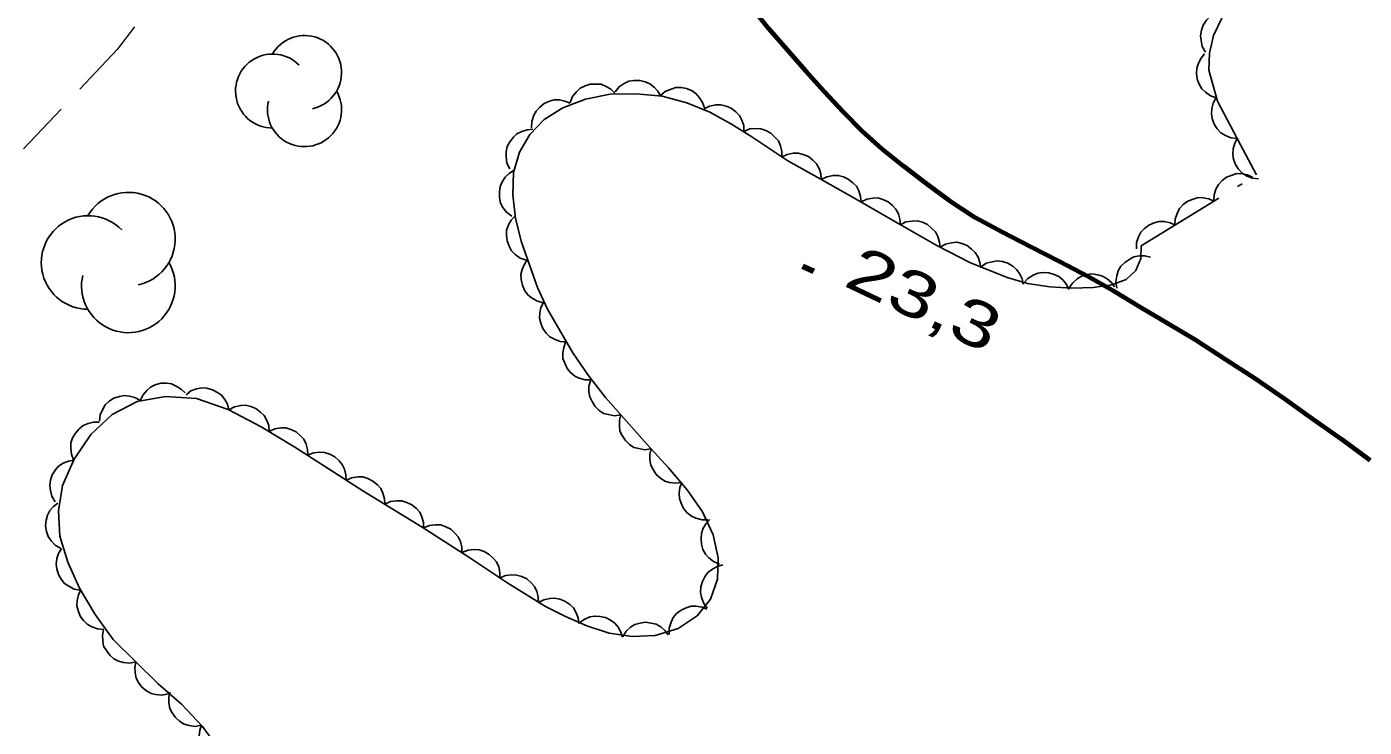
# Model space of a CAD drawing. Extents: x 356765 to 358572, y 5103174 to 5104650.
# Drawn here: x 357786.03 to 357830.04, y 5103637.91 to 5103660.96 of the extents above; entities that cross this region are included whole.
import ezdxf

# ---------------------------------------------------------------- set-up
doc = ezdxf.new("R2010")
doc.units = 0
doc.header["$LTSCALE"] = 0.6
for name, pattern in [('DOT_DASHED', [7.7, 5, -1.2, 0.3, -1.2]), ('LONG_DASHED', [7.5, 6, -1.5]), ('MEDIUM_DASHED', [4.5, 3, -1.5])]:
    doc.linetypes.add(name, pattern=pattern)
for name, color, linetype, lineweight in [('19', 7, 'Continuous', 13), ('22', 7, 'Continuous', 35), ('3', 7, 'Continuous', 140), ('44', 7, 'Continuous', 25)]:
    doc.layers.add(name, color=color, linetype=linetype, lineweight=lineweight)

msp = doc.modelspace()

# ---------------------------------------------------------------- linework, layer by layer
at = {"layer": '19', "linetype": 'MEDIUM_DASHED'}
msp.add_lwpolyline([(357804.11, 5103692.49), (357803.18, 5103689.49), (357802.52, 5103685.58), (357801.73, 5103680.09), (357799.98, 5103676.05), (357799.47, 5103674.87), (357794.53, 5103667.37), (357789.01, 5103660.22), (357782.3, 5103653.09), (357775.64, 5103646.8), (357768.18, 5103639.05), (357761.58, 5103631.86), (357756.58, 5103624.59), (357752.29, 5103616.7), (357748.66, 5103609.09), (357747.46, 5103605.53), (357745.9, 5103600.84), (357743.2, 5103594.2), (357740.59, 5103586.65), (357739.01, 5103581.66), (357738.8, 5103580.59)], dxfattribs=at)
at = {"layer": '22', "linetype": 'LONG_DASHED', "lineweight": 70}
msp.add_lwpolyline([(357830.23, 5103646.69), (357829.3, 5103647.38), (357828.35, 5103648.05), (357827.41, 5103648.72), (357826.46, 5103649.38), (357825.47, 5103650.01), (357824.5, 5103650.65), (357823.58, 5103651.2), (357822.67, 5103651.74), (357821.8, 5103652.26), (357820.94, 5103652.75), (357820.02, 5103653.23), (357819.08, 5103653.71), (357818.13, 5103654.2), (357817.22, 5103654.69), (357816.39, 5103655.23), (357815.63, 5103655.8), (357814.88, 5103656.38), (357814.18, 5103656.94), (357813.52, 5103657.53), (357812.89, 5103658.16), (357812.28, 5103658.82), (357811.66, 5103659.5), (357811.05, 5103660.2), (357810.44, 5103660.91), (357809.86, 5103661.63)], dxfattribs=at)
at = {"layer": '3'}
msp.add_line((357811.56, 5103653.09), (357811.92, 5103652.92), dxfattribs=at)
at = {"layer": '44'}
for points in [[(357824.82, 5103660.13), (357824.71, 5103660.31), (357824.67, 5103660.51), (357824.65, 5103660.67), (357824.68, 5103660.85), (357824.74, 5103661.02), (357824.85, 5103661.18), (357824.96, 5103661.3), (357825.11, 5103661.39), (357825.28, 5103661.46), (357825.46, 5103661.49)], [(357825.18, 5103658.62), (357824.98, 5103658.69), (357824.82, 5103658.81), (357824.7, 5103658.92), (357824.61, 5103659.07), (357824.54, 5103659.24), (357824.52, 5103659.43), (357824.53, 5103659.6), (357824.58, 5103659.77), (357824.67, 5103659.93), (357824.78, 5103660.07)], [(357805.39, 5103658.82), (357805.52, 5103658.99), (357805.69, 5103659.1), (357805.84, 5103659.17), (357806.01, 5103659.2), (357806.2, 5103659.2), (357806.38, 5103659.15), (357806.53, 5103659.09), (357806.67, 5103658.98), (357806.79, 5103658.84), (357806.88, 5103658.69)], [(357803.91, 5103658.47), (357803.99, 5103658.67), (357804.12, 5103658.82), (357804.24, 5103658.94), (357804.4, 5103659.02), (357804.57, 5103659.07), (357804.77, 5103659.08), (357804.93, 5103659.07), (357805.09, 5103659), (357805.25, 5103658.91), (357805.38, 5103658.78)], [(357806.88, 5103658.7), (357807.04, 5103658.83), (357807.23, 5103658.91), (357807.39, 5103658.96), (357807.56, 5103658.96), (357807.74, 5103658.93), (357807.92, 5103658.85), (357808.06, 5103658.76), (357808.17, 5103658.63), (357808.27, 5103658.47), (357808.33, 5103658.3)], [(357802.64, 5103657.64), (357802.65, 5103657.85), (357802.71, 5103658.05), (357802.79, 5103658.19), (357802.91, 5103658.32), (357803.05, 5103658.44), (357803.23, 5103658.51), (357803.38, 5103658.56), (357803.56, 5103658.56), (357803.74, 5103658.52), (357803.91, 5103658.45)], [(357808.32, 5103658.26), (357808.5, 5103658.35), (357808.7, 5103658.39), (357808.87, 5103658.39), (357809.04, 5103658.35), (357809.21, 5103658.28), (357809.36, 5103658.16), (357809.48, 5103658.04), (357809.56, 5103657.89), (357809.62, 5103657.71), (357809.63, 5103657.53)], [(357825.86, 5103657.29), (357825.65, 5103657.31), (357825.47, 5103657.39), (357825.32, 5103657.47), (357825.2, 5103657.6), (357825.1, 5103657.76), (357825.04, 5103657.94), (357825.01, 5103658.1), (357825.02, 5103658.27), (357825.07, 5103658.45), (357825.16, 5103658.61)], [(357801.92, 5103656.29), (357801.83, 5103656.48), (357801.8, 5103656.68), (357801.8, 5103656.85), (357801.84, 5103657.02), (357801.92, 5103657.18), (357802.05, 5103657.33), (357802.16, 5103657.44), (357802.32, 5103657.52), (357802.5, 5103657.57), (357802.68, 5103657.59)], [(357809.62, 5103657.52), (357809.82, 5103657.6), (357810.02, 5103657.62), (357810.18, 5103657.61), (357810.35, 5103657.55), (357810.51, 5103657.46), (357810.65, 5103657.33), (357810.76, 5103657.21), (357810.83, 5103657.04), (357810.87, 5103656.86), (357810.87, 5103656.68)], [(357826.56, 5103655.96), (357826.35, 5103655.98), (357826.16, 5103656.06), (357826.02, 5103656.15), (357825.9, 5103656.28), (357825.8, 5103656.43), (357825.74, 5103656.61), (357825.71, 5103656.77), (357825.73, 5103656.95), (357825.78, 5103657.13), (357825.86, 5103657.29)], [(357810.86, 5103656.67), (357811.05, 5103656.76), (357811.25, 5103656.8), (357811.41, 5103656.8), (357811.58, 5103656.76), (357811.75, 5103656.69), (357811.9, 5103656.57), (357812.02, 5103656.45), (357812.1, 5103656.3), (357812.16, 5103656.12), (357812.17, 5103655.94)], [(357801.99, 5103654.73), (357801.82, 5103654.86), (357801.7, 5103655.02), (357801.62, 5103655.16), (357801.58, 5103655.34), (357801.58, 5103655.52), (357801.61, 5103655.71), (357801.67, 5103655.86), (357801.77, 5103656.01), (357801.9, 5103656.14), (357802.05, 5103656.23)], [(357812.17, 5103655.94), (357812.36, 5103656.03), (357812.56, 5103656.07), (357812.73, 5103656.07), (357812.9, 5103656.03), (357813.06, 5103655.95), (357813.21, 5103655.83), (357813.33, 5103655.72), (357813.41, 5103655.56), (357813.46, 5103655.38), (357813.48, 5103655.2)], [(357825.09, 5103655.22), (357825.1, 5103655.43), (357825.16, 5103655.62), (357825.24, 5103655.77), (357825.36, 5103655.9), (357825.51, 5103656.01), (357825.69, 5103656.08), (357825.84, 5103656.13), (357826.02, 5103656.12), (357826.2, 5103656.09), (357826.36, 5103656.01)], [(357813.48, 5103655.2), (357813.67, 5103655.29), (357813.87, 5103655.32), (357814.03, 5103655.33), (357814.2, 5103655.28), (357814.37, 5103655.2), (357814.52, 5103655.08), (357814.63, 5103654.96), (357814.71, 5103654.81), (357814.76, 5103654.63), (357814.78, 5103654.45)], [(357823.81, 5103654.44), (357823.82, 5103654.64), (357823.89, 5103654.84), (357823.96, 5103654.98), (357824.08, 5103655.11), (357824.23, 5103655.22), (357824.41, 5103655.29), (357824.57, 5103655.34), (357824.74, 5103655.33), (357824.92, 5103655.3), (357825.09, 5103655.22)], [(357802.46, 5103653.28), (357802.26, 5103653.35), (357802.1, 5103653.47), (357801.98, 5103653.59), (357801.9, 5103653.74), (357801.84, 5103653.92), (357801.82, 5103654.11), (357801.82, 5103654.27), (357801.88, 5103654.44), (357801.97, 5103654.6), (357802.09, 5103654.73)], [(357814.78, 5103654.45), (357814.96, 5103654.54), (357815.16, 5103654.57), (357815.33, 5103654.58), (357815.5, 5103654.53), (357815.67, 5103654.46), (357815.81, 5103654.33), (357815.93, 5103654.22), (357816.01, 5103654.06), (357816.06, 5103653.88), (357816.08, 5103653.7)], [(357822.54, 5103653.65), (357822.54, 5103653.86), (357822.61, 5103654.05), (357822.69, 5103654.2), (357822.81, 5103654.32), (357822.95, 5103654.43), (357823.13, 5103654.51), (357823.29, 5103654.55), (357823.47, 5103654.55), (357823.65, 5103654.51), (357823.81, 5103654.44)], [(357816.08, 5103653.71), (357816.26, 5103653.81), (357816.46, 5103653.85), (357816.63, 5103653.87), (357816.8, 5103653.83), (357816.97, 5103653.76), (357817.12, 5103653.64), (357817.24, 5103653.53), (357817.33, 5103653.38), (357817.39, 5103653.21), (357817.42, 5103653.03)], [(357821.9, 5103652.36), (357821.87, 5103652.57), (357821.9, 5103652.77), (357821.94, 5103652.93), (357822.03, 5103653.08), (357822.16, 5103653.21), (357822.32, 5103653.32), (357822.46, 5103653.39), (357822.63, 5103653.42), (357822.82, 5103653.42), (357823, 5103653.38)], [(357803.02, 5103651.88), (357802.81, 5103651.94), (357802.64, 5103652.04), (357802.51, 5103652.15), (357802.41, 5103652.29), (357802.34, 5103652.46), (357802.3, 5103652.65), (357802.29, 5103652.81), (357802.33, 5103652.98), (357802.41, 5103653.15), (357802.51, 5103653.3)], [(357817.43, 5103653.06), (357817.6, 5103653.18), (357817.8, 5103653.23), (357817.96, 5103653.26), (357818.14, 5103653.24), (357818.31, 5103653.18), (357818.48, 5103653.08), (357818.6, 5103652.98), (357818.7, 5103652.84), (357818.78, 5103652.67), (357818.82, 5103652.49)], [(357818.83, 5103652.53), (357818.97, 5103652.68), (357819.15, 5103652.79), (357819.3, 5103652.85), (357819.47, 5103652.88), (357819.66, 5103652.87), (357819.84, 5103652.81), (357819.99, 5103652.74), (357820.12, 5103652.63), (357820.24, 5103652.48), (357820.32, 5103652.32)], [(357820.32, 5103652.36), (357820.44, 5103652.53), (357820.59, 5103652.67), (357820.73, 5103652.76), (357820.9, 5103652.81), (357821.08, 5103652.83), (357821.27, 5103652.8), (357821.43, 5103652.76), (357821.58, 5103652.67), (357821.72, 5103652.55), (357821.82, 5103652.4)], [(357803.79, 5103650.59), (357803.58, 5103650.61), (357803.39, 5103650.68), (357803.24, 5103650.76), (357803.12, 5103650.88), (357803.01, 5103651.03), (357802.95, 5103651.21), (357802.9, 5103651.37), (357802.91, 5103651.55), (357802.95, 5103651.73), (357803.03, 5103651.89)], [(357804.61, 5103649.34), (357804.4, 5103649.34), (357804.21, 5103649.4), (357804.06, 5103649.46), (357803.92, 5103649.58), (357803.81, 5103649.72), (357803.73, 5103649.89), (357803.67, 5103650.05), (357803.67, 5103650.23), (357803.7, 5103650.41), (357803.76, 5103650.58)], [(357789.76, 5103648.65), (357789.85, 5103648.84), (357789.98, 5103648.99), (357790.1, 5103649.1), (357790.26, 5103649.18), (357790.44, 5103649.23), (357790.63, 5103649.23), (357790.79, 5103649.21), (357790.95, 5103649.14), (357791.11, 5103649.04), (357791.24, 5103648.92)], [(357791.27, 5103648.85), (357791.43, 5103648.98), (357791.62, 5103649.05), (357791.79, 5103649.08), (357791.96, 5103649.07), (357792.14, 5103649.02), (357792.31, 5103648.93), (357792.44, 5103648.84), (357792.55, 5103648.7), (357792.64, 5103648.54), (357792.68, 5103648.36)], [(357805.58, 5103648.19), (357805.37, 5103648.16), (357805.17, 5103648.2), (357805.01, 5103648.24), (357804.86, 5103648.34), (357804.73, 5103648.47), (357804.63, 5103648.63), (357804.56, 5103648.78), (357804.53, 5103648.95), (357804.53, 5103649.14), (357804.58, 5103649.31)], [(357788.42, 5103647.98), (357788.45, 5103648.19), (357788.53, 5103648.38), (357788.61, 5103648.52), (357788.74, 5103648.64), (357788.9, 5103648.74), (357789.08, 5103648.79), (357789.24, 5103648.83), (357789.41, 5103648.81), (357789.59, 5103648.76), (357789.75, 5103648.68)], [(357792.68, 5103648.36), (357792.87, 5103648.46), (357793.07, 5103648.5), (357793.23, 5103648.51), (357793.4, 5103648.47), (357793.57, 5103648.4), (357793.72, 5103648.28), (357793.84, 5103648.17), (357793.93, 5103648.01), (357793.99, 5103647.84), (357794.01, 5103647.66)], [(357806.57, 5103647.07), (357806.37, 5103647.04), (357806.17, 5103647.08), (357806.01, 5103647.12), (357805.86, 5103647.22), (357805.73, 5103647.35), (357805.62, 5103647.51), (357805.55, 5103647.66), (357805.53, 5103647.83), (357805.53, 5103648.02), (357805.58, 5103648.19)], [(357787.57, 5103646.71), (357787.5, 5103646.9), (357787.48, 5103647.1), (357787.48, 5103647.27), (357787.54, 5103647.43), (357787.63, 5103647.59), (357787.76, 5103647.73), (357787.89, 5103647.84), (357788.05, 5103647.91), (357788.23, 5103647.95), (357788.41, 5103647.95)], [(357794, 5103647.64), (357794.19, 5103647.73), (357794.39, 5103647.76), (357794.56, 5103647.76), (357794.72, 5103647.71), (357794.89, 5103647.63), (357795.04, 5103647.5), (357795.15, 5103647.39), (357795.22, 5103647.23), (357795.27, 5103647.05), (357795.28, 5103646.87)], [(357795.28, 5103646.86), (357795.47, 5103646.94), (357795.67, 5103646.96), (357795.83, 5103646.95), (357796, 5103646.9), (357796.17, 5103646.81), (357796.31, 5103646.68), (357796.41, 5103646.56), (357796.49, 5103646.4), (357796.53, 5103646.22), (357796.54, 5103646.04)], [(357807.59, 5103645.97), (357807.39, 5103645.94), (357807.18, 5103645.97), (357807.03, 5103646.01), (357806.88, 5103646.11), (357806.74, 5103646.23), (357806.64, 5103646.39), (357806.56, 5103646.54), (357806.53, 5103646.71), (357806.53, 5103646.9), (357806.58, 5103647.07)], [(357786.97, 5103645.33), (357786.86, 5103645.51), (357786.81, 5103645.7), (357786.79, 5103645.87), (357786.81, 5103646.04), (357786.87, 5103646.22), (357786.98, 5103646.38), (357787.08, 5103646.5), (357787.23, 5103646.6), (357787.4, 5103646.67), (357787.58, 5103646.7)], [(357796.53, 5103646.03), (357796.72, 5103646.12), (357796.92, 5103646.15), (357797.09, 5103646.15), (357797.25, 5103646.1), (357797.42, 5103646.01), (357797.57, 5103645.89), (357797.68, 5103645.77), (357797.75, 5103645.61), (357797.8, 5103645.43), (357797.81, 5103645.25)], [(357808.45, 5103644.74), (357808.25, 5103644.74), (357808.05, 5103644.79), (357807.9, 5103644.86), (357807.76, 5103644.97), (357807.64, 5103645.11), (357807.56, 5103645.28), (357807.51, 5103645.44), (357807.5, 5103645.61), (357807.52, 5103645.8), (357807.59, 5103645.96)], [(357787.14, 5103643.8), (357786.96, 5103643.9), (357786.83, 5103644.05), (357786.73, 5103644.19), (357786.68, 5103644.35), (357786.65, 5103644.54), (357786.67, 5103644.73), (357786.71, 5103644.89), (357786.79, 5103645.04), (357786.91, 5103645.18), (357787.05, 5103645.29)], [(357797.81, 5103645.25), (357798, 5103645.34), (357798.2, 5103645.36), (357798.37, 5103645.36), (357798.54, 5103645.31), (357798.7, 5103645.23), (357798.85, 5103645.11), (357798.96, 5103644.99), (357799.03, 5103644.83), (357799.08, 5103644.65), (357799.09, 5103644.47)], [(357808.82, 5103643.28), (357808.63, 5103643.36), (357808.47, 5103643.49), (357808.36, 5103643.61), (357808.28, 5103643.76), (357808.23, 5103643.94), (357808.22, 5103644.13), (357808.23, 5103644.29), (357808.29, 5103644.46), (357808.39, 5103644.62), (357808.51, 5103644.75)], [(357799.09, 5103644.47), (357799.28, 5103644.55), (357799.48, 5103644.57), (357799.65, 5103644.57), (357799.82, 5103644.51), (357799.98, 5103644.43), (357800.12, 5103644.3), (357800.23, 5103644.18), (357800.3, 5103644.02), (357800.35, 5103643.84), (357800.35, 5103643.66)], [(357787.8, 5103642.42), (357787.59, 5103642.46), (357787.41, 5103642.55), (357787.27, 5103642.64), (357787.16, 5103642.78), (357787.07, 5103642.94), (357787.02, 5103643.12), (357787, 5103643.28), (357787.02, 5103643.46), (357787.08, 5103643.63), (357787.17, 5103643.79)], [(357800.35, 5103643.66), (357800.55, 5103643.74), (357800.75, 5103643.76), (357800.92, 5103643.75), (357801.08, 5103643.69), (357801.24, 5103643.6), (357801.38, 5103643.47), (357801.49, 5103643.35), (357801.56, 5103643.19), (357801.6, 5103643), (357801.6, 5103642.82)], [(357801.59, 5103642.82), (357801.78, 5103642.9), (357801.99, 5103642.93), (357802.15, 5103642.92), (357802.32, 5103642.87), (357802.48, 5103642.79), (357802.63, 5103642.66), (357802.74, 5103642.54), (357802.81, 5103642.38), (357802.86, 5103642.2), (357802.87, 5103642.02)], [(357808.42, 5103641.83), (357808.3, 5103642), (357808.23, 5103642.19), (357808.2, 5103642.35), (357808.21, 5103642.53), (357808.26, 5103642.71), (357808.35, 5103642.88), (357808.45, 5103643.01), (357808.59, 5103643.11), (357808.75, 5103643.2), (357808.93, 5103643.25)], [(357788.57, 5103641.13), (357788.36, 5103641.15), (357788.17, 5103641.22), (357788.02, 5103641.3), (357787.9, 5103641.42), (357787.79, 5103641.57), (357787.72, 5103641.75), (357787.68, 5103641.91), (357787.69, 5103642.08), (357787.73, 5103642.27), (357787.81, 5103642.43)], [(357802.86, 5103642), (357803.04, 5103642.1), (357803.24, 5103642.15), (357803.4, 5103642.16), (357803.57, 5103642.13), (357803.74, 5103642.06), (357803.9, 5103641.95), (357804.02, 5103641.84), (357804.11, 5103641.68), (357804.17, 5103641.51), (357804.2, 5103641.33)], [(357804.2, 5103641.34), (357804.37, 5103641.46), (357804.56, 5103641.54), (357804.72, 5103641.57), (357804.89, 5103641.56), (357805.07, 5103641.52), (357805.24, 5103641.43), (357805.38, 5103641.34), (357805.49, 5103641.2), (357805.58, 5103641.04), (357805.63, 5103640.87)], [(357807.17, 5103640.96), (357807.17, 5103641.17), (357807.23, 5103641.37), (357807.3, 5103641.52), (357807.41, 5103641.65), (357807.56, 5103641.76), (357807.73, 5103641.84), (357807.89, 5103641.89), (357808.06, 5103641.89), (357808.25, 5103641.86), (357808.41, 5103641.8)], [(357789.62, 5103640.06), (357789.42, 5103640.02), (357789.21, 5103640.04), (357789.05, 5103640.08), (357788.9, 5103640.16), (357788.76, 5103640.28), (357788.65, 5103640.44), (357788.56, 5103640.58), (357788.53, 5103640.75), (357788.52, 5103640.94), (357788.55, 5103641.11)], [(357805.64, 5103640.89), (357805.75, 5103641.07), (357805.9, 5103641.2), (357806.04, 5103641.29), (357806.21, 5103641.34), (357806.39, 5103641.37), (357806.58, 5103641.34), (357806.74, 5103641.3), (357806.89, 5103641.21), (357807.03, 5103641.09), (357807.14, 5103640.95)], [(357790.69, 5103639.01), (357790.48, 5103638.97), (357790.28, 5103638.99), (357790.12, 5103639.02), (357789.97, 5103639.11), (357789.82, 5103639.23), (357789.71, 5103639.38), (357789.63, 5103639.53), (357789.6, 5103639.7), (357789.59, 5103639.88), (357789.62, 5103640.06)], [(357791.78, 5103637.98), (357791.57, 5103637.94), (357791.37, 5103637.97), (357791.21, 5103638.01), (357791.06, 5103638.11), (357790.92, 5103638.23), (357790.81, 5103638.39), (357790.74, 5103638.53), (357790.71, 5103638.71), (357790.71, 5103638.89), (357790.74, 5103639.07)], [(357792.66, 5103636.76), (357792.45, 5103636.76), (357792.25, 5103636.81), (357792.1, 5103636.88), (357791.96, 5103636.99), (357791.84, 5103637.13), (357791.76, 5103637.3), (357791.7, 5103637.45), (357791.7, 5103637.63), (357791.72, 5103637.81), (357791.78, 5103637.98)]]:
    msp.add_lwpolyline(points, dxfattribs=at)
at = {"layer": '44', "linetype": 'DOT_DASHED'}
msp.add_lwpolyline([(357792.4, 5103637.12), (357791.81, 5103637.94), (357791.12, 5103638.67), (357790.35, 5103639.34), (357788.87, 5103640.8), (357788.28, 5103641.62), (357787.77, 5103642.49), (357787.38, 5103643.34), (357787.12, 5103644.2), (357787.07, 5103645.03), (357787.21, 5103645.87), (357787.59, 5103646.73), (357788.14, 5103647.55), (357788.84, 5103648.2), (357789.66, 5103648.63), (357790.6, 5103648.8), (357791.62, 5103648.73), (357792.66, 5103648.37), (357793.74, 5103647.8), (357794.85, 5103647.13), (357795.98, 5103646.4), (357797.09, 5103645.69), (357799.04, 5103644.5), (357800.58, 5103643.51), (357801.86, 5103642.65), (357803.1, 5103641.88), (357803.76, 5103641.55), (357804.46, 5103641.25), (357805.19, 5103641.01), (357805.95, 5103640.9), (357806.71, 5103640.93), (357807.46, 5103641.16), (357808.09, 5103641.58), (357808.53, 5103642.13), (357808.76, 5103642.78), (357808.78, 5103643.49), (357808.62, 5103644.24), (357808.27, 5103645), (357807.76, 5103645.72), (357807.15, 5103646.45), (357806.44, 5103647.22), (357805.07, 5103648.76), (357804.5, 5103649.5), (357804, 5103650.23), (357803.16, 5103651.67), (357802.84, 5103652.38), (357802.31, 5103653.87), (357802.11, 5103654.65), (357802.02, 5103655.43), (357802.05, 5103656.17), (357802.24, 5103656.84), (357802.58, 5103657.42), (357803.06, 5103657.91), (357803.67, 5103658.3), (357804.42, 5103658.58), (357805.23, 5103658.75), (357806.08, 5103658.76), (357806.94, 5103658.68), (357807.75, 5103658.46), (357808.51, 5103658.15), (357809.22, 5103657.76), (357809.89, 5103657.34), (357811.07, 5103656.55), (357812.14, 5103655.96), (357813.38, 5103655.26), (357814.67, 5103654.51), (357815.98, 5103653.76), (357817.06, 5103653.21), (357818.29, 5103652.71), (357818.96, 5103652.51), (357819.69, 5103652.41), (357820.42, 5103652.36), (357821.12, 5103652.38), (357821.73, 5103652.47), (357822.21, 5103652.65), (357822.52, 5103652.94), (357822.69, 5103653.34), (357822.7, 5103653.75), (357826.49, 5103656.09), (357825.97, 5103657.08), (357825.21, 5103658.51), (357824.93, 5103659.53), (357824.95, 5103660.09), (357825.08, 5103660.68), (357825.35, 5103661.25)], dxfattribs=at)
at = {"layer": '44'}
for centre, radius, start, end in [((357795.1695, 5103659.4577), 1.2199, 282.26917, 149.72626), ((357794.1204, 5103658.8477), 1.2199, 44.11537, 269.80396), ((357795.1695, 5103658.2377), 1.2199, 166.93686, 29.62122), ((357789.3733, 5103653.975), 1.5401, 282.26917, 149.72626), ((357788.0487, 5103653.205), 1.5401, 44.11537, 269.80396), ((357789.3733, 5103652.4349), 1.5401, 166.93686, 29.62122)]:
    msp.add_arc(centre, radius, start, end, dxfattribs=at)

# ---------------------------------------------------------------- texts
at = {"layer": '3', "width": 1.35}
msp.add_text('23,3   ', height=1.5, rotation=334.619, dxfattribs=at).set_placement((357812.86, 5103652.46))

doc.saveas('drawing.dxf')
